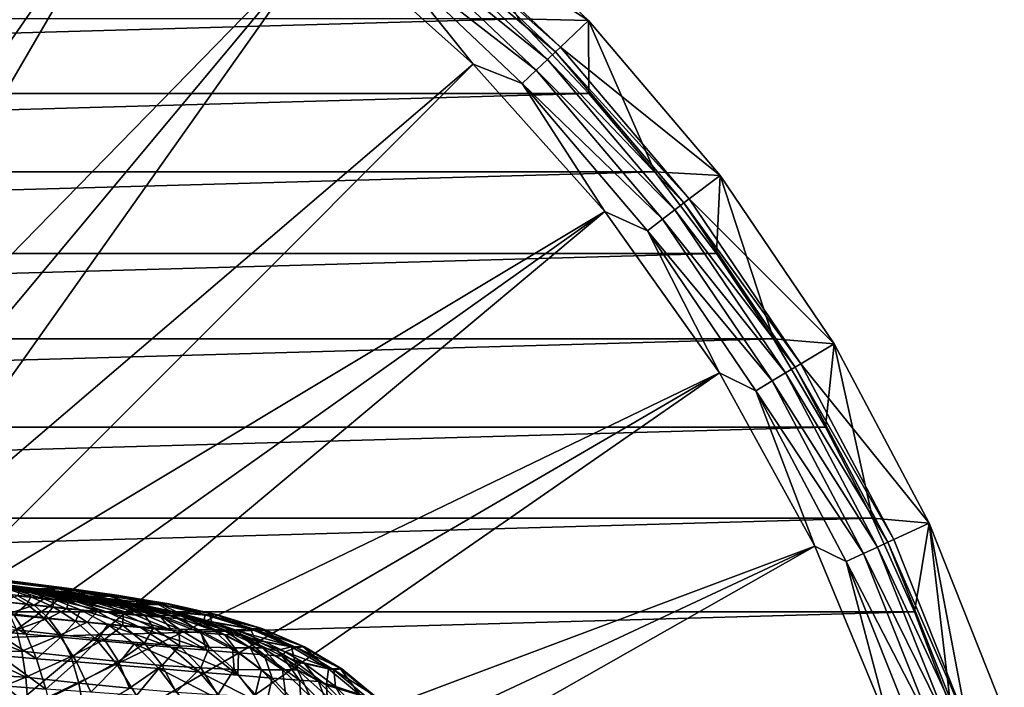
# Model space of a CAD drawing. Header units: metres. Extents: x -109 to 109, y -19 to 107.
# Tile 314 of 315: x 90 to 107, y 24 to 36. Entities that reach past the tile are written whole.
import ezdxf

# ---------------------------------------------------------------- set-up
doc = ezdxf.new("R2010")
doc.units = ezdxf.units.M
doc.layers.add('solid_21_412_310_XXX', color=7, linetype='CONTINUOUS')

msp = doc.modelspace()

# ---------------------------------------------------------------- linework, layer by layer
at = {"layer": 'solid_21_412_310_XXX'}
for points in [[(83.888542, 28.2083, 60.82386), (89.751732, 40.743313, 65.860069), (92.74939, 39.086567, 65.860069)], [(84.852623, 27.692987, 60.82386), (83.888542, 28.2083, 60.82386), (92.74939, 39.086567, 65.860069)], [(85.780937, 27.115725, 60.82386), (84.852623, 27.692987, 60.82386), (92.74939, 39.086567, 65.860069)], [(85.780937, 27.115725, 60.82386), (92.74939, 39.086567, 65.860069), (95.542702, 37.104607, 65.860069)], [(97.104813, 37.483677, 67.392159), (97.54023, 37.995937, 71.205002), (100.094788, 35.576122, 71.205002)], [(100.094788, 35.576122, 71.205002), (97.54023, 37.995937, 71.205002), (98.879234, 35.605461, 71.355003)], [(96.903427, 37.24659, 66.621765), (97.03051, 37.396198, 66.991409), (99.523438, 35.034771, 66.991409)], [(97.03051, 37.396198, 66.991409), (97.104813, 37.483677, 67.392159), (99.606758, 35.113705, 67.392159)], [(99.523438, 35.034771, 66.991409), (97.03051, 37.396198, 66.991409), (99.606758, 35.113705, 67.392159)], [(99.606758, 35.113705, 67.392159), (97.104813, 37.483677, 67.392159), (100.094788, 35.576122, 71.205002)], [(96.729332, 37.041626, 66.301064), (96.903427, 37.24659, 66.621765), (99.380928, 34.89978, 66.621765)], [(99.380928, 34.89978, 66.621765), (96.903427, 37.24659, 66.621765), (99.523438, 35.034771, 66.991409)], [(86.66951, 26.478983, 60.82386), (85.780937, 27.115725, 60.82386), (95.542702, 37.104607, 65.860069)], [(87.514534, 25.78549, 60.82386), (86.66951, 26.478983, 60.82386), (95.542702, 37.104607, 65.860069)], [(87.514534, 25.78549, 60.82386), (95.542702, 37.104607, 65.860069), (98.096542, 34.822357, 65.860069)], [(98.096542, 34.822357, 65.860069), (95.542702, 37.104607, 65.860069), (96.515839, 36.790279, 66.043358)], [(99.185684, 34.71484, 66.301064), (96.515839, 36.790279, 66.043358), (96.729332, 37.041626, 66.301064)], [(99.185684, 34.71484, 66.301064), (96.729332, 37.041626, 66.301064), (99.380928, 34.89978, 66.621765)], [(98.096542, 34.822357, 65.860069), (96.515839, 36.790279, 66.043358), (98.946266, 34.488052, 66.043358)], [(99.185684, 34.71484, 66.301064), (98.946266, 34.488052, 66.043358), (96.515839, 36.790279, 66.043358)], [(98.879234, 35.605461, 71.355003), (54.120739, 35.605438, 71.355003), (52.900799, 34.31506, 71.355003)], [(100.099182, 34.315086, 71.355003), (98.879234, 35.605461, 71.355003), (52.900799, 34.31506, 71.355003)], [(100.094788, 35.576122, 71.205002), (98.879234, 35.605461, 71.355003), (100.099182, 34.315086, 71.355003)], [(99.606758, 35.113705, 67.392159), (100.094788, 35.576122, 71.205002), (102.372833, 32.89423, 71.205002)], [(100.094788, 35.576122, 71.205002), (100.099182, 34.315086, 71.355003), (101.244278, 32.959023, 71.355003)], [(102.372833, 32.89423, 71.205002), (100.094788, 35.576122, 71.205002), (101.244278, 32.959023, 71.355003)], [(99.380928, 34.89978, 66.621765), (99.523438, 35.034771, 66.991409), (101.746429, 32.417656, 66.991409)], [(99.523438, 35.034771, 66.991409), (99.606758, 35.113705, 67.392159), (101.837807, 32.487118, 67.392159)], [(101.746429, 32.417656, 66.991409), (99.523438, 35.034771, 66.991409), (101.837807, 32.487118, 67.392159)], [(101.837807, 32.487118, 67.392159), (99.606758, 35.113705, 67.392159), (102.372833, 32.89423, 71.205002)], [(88.312393, 25.038214, 60.82386), (87.514534, 25.78549, 60.82386), (98.096542, 34.822357, 65.860069)], [(88.312393, 25.038214, 60.82386), (98.096542, 34.822357, 65.860069), (100.378792, 32.268517, 65.860069)], [(100.378792, 32.268517, 65.860069), (98.096542, 34.822357, 65.860069), (98.946266, 34.488052, 66.043358)], [(99.185684, 34.71484, 66.301064), (99.380928, 34.89978, 66.621765), (101.590164, 32.298862, 66.621765)], [(101.590164, 32.298862, 66.621765), (99.380928, 34.89978, 66.621765), (101.746429, 32.417656, 66.991409)], [(101.376076, 32.136116, 66.301064), (98.946266, 34.488052, 66.043358), (99.185684, 34.71484, 66.301064)], [(101.376076, 32.136116, 66.301064), (99.185684, 34.71484, 66.301064), (101.590164, 32.298862, 66.621765)], [(100.378792, 32.268517, 65.860069), (98.946266, 34.488052, 66.043358), (101.113541, 31.936543, 66.043358)], [(101.376076, 32.136116, 66.301064), (101.113541, 31.936543, 66.043358), (98.946266, 34.488052, 66.043358)], [(100.099182, 34.315086, 71.355003), (52.900799, 34.31506, 71.355003), (51.755684, 32.958977, 71.355003)], [(101.244278, 32.959023, 71.355003), (100.099182, 34.315086, 71.355003), (51.755684, 32.958977, 71.355003)], [(101.244278, 32.959023, 71.355003), (51.755684, 32.958977, 71.355003), (50.688076, 31.540377, 71.355003)], [(102.311905, 31.540405, 71.355003), (101.244278, 32.959023, 71.355003), (50.688076, 31.540377, 71.355003)], [(102.372833, 32.89423, 71.205002), (101.244278, 32.959023, 71.355003), (102.311905, 31.540405, 71.355003)], [(101.837807, 32.487118, 67.392159), (102.372833, 32.89423, 71.205002), (104.347832, 29.981356, 71.205002)], [(102.372833, 32.89423, 71.205002), (102.311905, 31.540405, 71.355003), (103.298332, 30.064104, 71.355003)], [(104.347832, 29.981356, 71.205002), (102.372833, 32.89423, 71.205002), (103.298332, 30.064104, 71.355003)], [(101.746429, 32.417656, 66.991409), (101.837807, 32.487118, 67.392159), (103.77179, 29.634705, 67.392159)], [(103.77179, 29.634705, 67.392159), (101.837807, 32.487118, 67.392159), (104.347832, 29.981356, 71.205002)], [(89.059669, 24.240351, 60.82386), (88.312393, 25.038214, 60.82386), (100.378792, 32.268517, 65.860069)], [(89.753166, 23.395323, 60.82386), (89.059669, 24.240351, 60.82386), (100.378792, 32.268517, 65.860069)], [(89.753166, 23.395323, 60.82386), (100.378792, 32.268517, 65.860069), (102.360748, 29.475203, 65.860069)], [(102.360748, 29.475203, 65.860069), (100.378792, 32.268517, 65.860069), (101.113541, 31.936543, 66.043358)], [(101.376076, 32.136116, 66.301064), (101.590164, 32.298862, 66.621765), (103.505241, 29.474333, 66.621765)], [(101.590164, 32.298862, 66.621765), (101.746429, 32.417656, 66.991409), (103.673439, 29.575533, 66.991409)], [(103.505241, 29.474333, 66.621765), (101.590164, 32.298862, 66.621765), (103.673439, 29.575533, 66.991409)], [(103.673439, 29.575533, 66.991409), (101.746429, 32.417656, 66.991409), (103.77179, 29.634705, 67.392159)], [(103.274811, 29.335688, 66.301064), (101.113541, 31.936543, 66.043358), (101.376076, 32.136116, 66.301064)], [(103.274811, 29.335688, 66.301064), (101.376076, 32.136116, 66.301064), (103.505241, 29.474333, 66.621765)], [(102.360748, 29.475203, 65.860069), (101.113541, 31.936543, 66.043358), (102.992241, 29.165668, 66.043358)], [(103.274811, 29.335688, 66.301064), (102.992241, 29.165668, 66.043358), (101.113541, 31.936543, 66.043358)], [(102.311905, 31.540405, 71.355003), (50.688076, 31.540377, 71.355003), (49.701633, 30.064056, 71.355003)], [(103.298332, 30.064104, 71.355003), (102.311905, 31.540405, 71.355003), (49.701633, 30.064056, 71.355003)], [(103.298332, 30.064104, 71.355003), (49.701633, 30.064056, 71.355003), (48.799896, 28.535387, 71.355003)], [(104.200081, 28.535425, 71.355003), (103.298332, 30.064104, 71.355003), (48.799896, 28.535387, 71.355003)], [(104.347832, 29.981356, 71.205002), (103.298332, 30.064104, 71.355003), (104.200081, 28.535425, 71.355003)], [(103.77179, 29.634705, 67.392159), (104.347832, 29.981356, 71.205002), (105.996315, 26.871964, 71.205002)], [(104.347832, 29.981356, 71.205002), (104.200081, 28.535425, 71.355003), (105.015129, 26.957752, 71.355003)], [(105.996315, 26.871964, 71.205002), (104.347832, 29.981356, 71.205002), (105.015129, 26.957752, 71.355003)], [(103.505241, 29.474333, 66.621765), (103.673439, 29.575533, 66.991409), (105.28186, 26.541725, 66.991409)], [(103.673439, 29.575533, 66.991409), (103.77179, 29.634705, 67.392159), (105.386032, 26.58992, 67.392159)], [(105.28186, 26.541725, 66.991409), (103.673439, 29.575533, 66.991409), (105.386032, 26.58992, 67.392159)], [(105.386032, 26.58992, 67.392159), (103.77179, 29.634705, 67.392159), (105.996315, 26.871964, 71.205002)], [(90.389908, 22.506752, 60.82386), (89.753166, 23.395323, 60.82386), (102.360748, 29.475203, 65.860069)], [(90.967171, 21.578444, 60.82386), (90.389908, 22.506752, 60.82386), (102.360748, 29.475203, 65.860069)], [(90.967171, 21.578444, 60.82386), (102.360748, 29.475203, 65.860069), (104.017494, 26.477545, 65.860069)], [(104.017494, 26.477545, 65.860069), (102.360748, 29.475203, 65.860069), (102.992241, 29.165668, 66.043358)], [(103.274811, 29.335688, 66.301064), (103.505241, 29.474333, 66.621765), (105.103714, 26.459303, 66.621765)], [(105.103714, 26.459303, 66.621765), (103.505241, 29.474333, 66.621765), (105.28186, 26.541725, 66.991409)], [(104.859642, 26.346384, 66.301064), (102.992241, 29.165668, 66.043358), (103.274811, 29.335688, 66.301064)], [(104.859642, 26.346384, 66.301064), (103.274811, 29.335688, 66.301064), (105.103714, 26.459303, 66.621765)], [(104.017494, 26.477545, 65.860069), (102.992241, 29.165668, 66.043358), (104.560341, 26.207912, 66.043358)], [(104.859642, 26.346384, 66.301064), (104.560341, 26.207912, 66.043358), (102.992241, 29.165668, 66.043358)], [(104.200081, 28.535425, 71.355003), (48.799896, 28.535387, 71.355003), (47.984852, 26.957716, 71.355003)], [(105.015129, 26.957752, 71.355003), (104.200081, 28.535425, 71.355003), (47.984852, 26.957716, 71.355003)], [(72.907921, 28.089037, 2.559429), (91.047195, 25.744614, -0.666413), (90.970337, 25.736794, -2.182682)], [(72.907921, 28.089037, 2.559429), (90.970337, 25.736794, -2.182682), (72.907921, 28.072861, -2.613731)], [(72.907921, 28.089037, 2.559429), (91.05294, 25.747988, 0.278881), (91.047195, 25.744614, -0.666413)], [(72.907921, 28.089037, 2.559429), (91.022453, 25.750109, 1.311135), (91.05294, 25.747988, 0.278881)], [(72.907921, 28.089037, 2.559429), (90.914978, 25.749847, 2.759641), (91.022453, 25.750109, 1.311135)], [(72.907921, 28.089037, 2.559429), (72.908997, 27.919987, 7.751267), (90.914978, 25.749847, 2.759641)], [(72.907921, 28.072861, -2.613731), (90.930695, 25.733959, -2.63903), (90.67263, 25.720087, -4.593362)], [(72.907921, 28.072861, -2.613731), (90.67263, 25.720087, -4.593362), (90.620903, 25.720196, -4.813648)], [(72.907921, 28.072861, -2.613731), (90.970337, 25.736794, -2.182682), (90.930695, 25.733959, -2.63903)], [(72.907921, 28.072861, -2.613731), (90.620903, 25.720196, -4.813648), (90.608665, 25.720705, -4.849231)], [(72.907921, 28.072861, -2.613731), (90.608665, 25.720705, -4.849231), (90.531403, 25.725409, -5.023084)], [(72.907921, 28.072861, -2.613731), (90.531403, 25.725409, -5.023084), (90.493011, 25.728315, -5.09023)], [(72.907921, 28.072861, -2.613731), (90.493011, 25.728315, -5.09023), (90.408081, 25.735512, -5.213365)], [(72.907921, 28.072861, -2.613731), (90.408081, 25.735512, -5.213365), (90.32415, 25.743322, -5.312047)], [(72.907921, 28.072861, -2.613731), (90.32415, 25.743322, -5.312047), (90.255569, 25.750065, -5.380981)], [(72.907921, 28.072861, -2.613731), (90.255569, 25.750065, -5.380981), (90.097137, 25.766556, -5.511316)], [(72.908997, 27.919987, 7.751267), (90.556404, 25.738869, 5.227713), (90.85759, 25.748709, 3.282143)], [(72.908997, 27.919987, 7.751267), (90.505806, 25.738403, 5.441453), (90.556404, 25.738869, 5.227713)], [(72.908997, 27.919987, 7.751267), (90.85759, 25.748709, 3.282143), (90.914978, 25.749847, 2.759641)], [(72.908997, 27.919987, 7.751267), (90.452827, 25.739796, 5.602554), (90.505806, 25.738403, 5.441453)], [(72.908997, 27.919987, 7.751267), (90.144249, 25.760956, 6.127772), (90.24057, 25.752918, 6.00702)], [(72.908997, 27.919987, 7.751267), (90.24057, 25.752918, 6.00702), (90.31221, 25.74761, 5.897512)], [(72.908997, 27.919987, 7.751267), (90.31221, 25.74761, 5.897512), (90.351128, 25.745039, 5.828628)], [(72.908997, 27.919987, 7.751267), (90.351128, 25.745039, 5.828628), (90.440353, 25.740288, 5.635056)], [(72.908997, 27.919987, 7.751267), (90.440353, 25.740288, 5.635056), (90.452827, 25.739796, 5.602554)], [(105.015129, 26.957752, 71.355003), (47.984852, 26.957716, 71.355003), (47.259949, 25.337719, 71.355003)], [(105.740036, 25.337763, 71.355003), (105.015129, 26.957752, 71.355003), (47.259949, 25.337719, 71.355003)], [(105.996315, 26.871964, 71.205002), (105.015129, 26.957752, 71.355003), (105.740036, 25.337763, 71.355003)], [(106.661613, 23.388451, 67.392159), (105.386032, 26.58992, 67.392159), (105.996315, 26.871964, 71.205002)], [(105.996315, 26.871964, 71.205002), (105.740036, 25.337763, 71.355003), (106.37326, 23.678898, 71.355003)], [(107.29879, 23.602922, 71.205002), (105.996315, 26.871964, 71.205002), (106.37326, 23.678898, 71.355003)], [(106.661613, 23.388451, 67.392159), (105.996315, 26.871964, 71.205002), (107.29879, 23.602922, 71.205002)], [(91.482475, 20.614365, 60.82386), (90.967171, 21.578444, 60.82386), (104.017494, 26.477545, 65.860069)], [(91.933632, 19.618643, 60.82386), (91.482475, 20.614365, 60.82386), (104.017494, 26.477545, 65.860069)], [(91.933632, 19.618643, 60.82386), (104.017494, 26.477545, 65.860069), (105.328194, 23.313238, 65.860069)], [(105.328194, 23.313238, 65.860069), (104.017494, 26.477545, 65.860069), (104.560341, 26.207912, 66.043358)], [(104.859642, 26.346384, 66.301064), (105.103714, 26.459303, 66.621765), (106.366829, 23.289122, 66.621765)], [(105.103714, 26.459303, 66.621765), (105.28186, 26.541725, 66.991409), (106.552849, 23.351799, 66.991409)], [(106.366829, 23.289122, 66.621765), (105.103714, 26.459303, 66.621765), (106.552849, 23.351799, 66.991409)], [(105.28186, 26.541725, 66.991409), (105.386032, 26.58992, 67.392159), (106.661613, 23.388451, 67.392159)], [(106.552849, 23.351799, 66.991409), (105.28186, 26.541725, 66.991409), (106.661613, 23.388451, 67.392159)], [(106.111977, 23.203255, 66.301064), (104.560341, 26.207912, 66.043358), (104.859642, 26.346384, 66.301064)], [(106.111977, 23.203255, 66.301064), (104.859642, 26.346384, 66.301064), (106.366829, 23.289122, 66.621765)], [(105.328194, 23.313238, 65.860069), (104.560341, 26.207912, 66.043358), (105.799461, 23.097956, 66.043358)], [(106.111977, 23.203255, 66.301064), (105.799461, 23.097956, 66.043358), (104.560341, 26.207912, 66.043358)], [(89.794983, 25.800381, -5.686351), (89.888008, 25.789711, -5.640247), (90.347954, 25.68927, -6.551755)], [(90.051315, 25.722507, -6.699551), (89.794983, 25.800381, -5.686351), (90.347954, 25.68927, -6.551755)], [(89.888008, 25.789711, -5.640247), (90.077759, 25.768642, -5.525017), (90.643486, 25.657711, -6.359535)], [(90.347954, 25.68927, -6.551755), (89.888008, 25.789711, -5.640247), (90.643486, 25.657711, -6.359535)], [(90.527992, 25.664328, 7.083311), (89.951988, 25.77924, 6.306187), (90.22641, 25.694628, 7.28783)], [(90.10804, 25.764198, 6.166953), (89.951988, 25.77924, 6.306187), (90.527992, 25.664328, 7.083311)], [(90.077759, 25.768642, -5.525017), (90.097137, 25.766556, -5.511316), (90.927162, 25.629419, -6.115453)], [(90.643486, 25.657711, -6.359535), (90.077759, 25.768642, -5.525017), (90.927162, 25.629419, -6.115453)], [(90.097137, 25.766556, -5.511316), (90.255569, 25.750065, -5.380981), (90.927162, 25.629419, -6.115453)], [(90.788712, 25.641176, 6.833488), (90.10804, 25.764198, 6.166953), (90.527992, 25.664328, 7.083311)], [(90.144249, 25.760956, 6.127772), (90.10804, 25.764198, 6.166953), (90.788712, 25.641176, 6.833488)], [(90.485489, 25.452341, 9.219992), (90.204262, 25.614048, 8.347713), (89.910721, 25.51877, 9.37843)], [(89.92659, 25.517319, -8.836944), (90.059288, 25.641058, -7.7818), (90.361099, 25.470919, -8.69872)], [(90.43232, 25.599573, -7.630762), (90.051315, 25.722507, -6.699551), (90.347954, 25.68927, -6.551755)], [(90.059288, 25.641058, -7.7818), (90.051315, 25.722507, -6.699551), (90.43232, 25.599573, -7.630762)], [(90.361099, 25.470919, -8.69872), (90.059288, 25.641058, -7.7818), (90.43232, 25.599573, -7.630762)], [(90.24057, 25.752918, 6.00702), (90.144249, 25.760956, 6.127772), (90.788712, 25.641176, 6.833488)], [(90.65744, 25.565155, 8.13907), (90.22641, 25.694628, 7.28783), (90.204262, 25.614048, 8.347713)], [(90.65744, 25.565155, 8.13907), (90.204262, 25.614048, 8.347713), (90.485489, 25.452341, 9.219992)], [(90.527992, 25.664328, 7.083311), (90.22641, 25.694628, 7.28783), (90.65744, 25.565155, 8.13907)], [(91.000381, 25.62533, 6.555047), (90.24057, 25.752918, 6.00702), (90.788712, 25.641176, 6.833488)], [(90.31221, 25.74761, 5.897512), (90.24057, 25.752918, 6.00702), (91.000381, 25.62533, 6.555047)], [(90.255569, 25.750065, -5.380981), (90.32415, 25.743322, -5.312047), (90.408081, 25.735512, -5.213365)], [(90.927162, 25.629419, -6.115453), (90.255569, 25.750065, -5.380981), (90.408081, 25.735512, -5.213365)], [(90.351128, 25.745039, 5.828628), (90.31221, 25.74761, 5.897512), (91.000381, 25.62533, 6.555047)], [(90.347954, 25.68927, -6.551755), (90.643486, 25.657711, -6.359535), (91.211235, 25.517529, -7.161287)], [(90.818382, 25.557991, -7.428176), (90.347954, 25.68927, -6.551755), (91.211235, 25.517529, -7.161287)], [(90.43232, 25.599573, -7.630762), (90.347954, 25.68927, -6.551755), (90.818382, 25.557991, -7.428176)], [(91.164108, 25.615803, 6.263618), (90.351128, 25.745039, 5.828628), (91.000381, 25.62533, 6.555047)], [(90.440353, 25.740288, 5.635056), (90.351128, 25.745039, 5.828628), (91.164108, 25.615803, 6.263618)], [(90.361099, 25.470919, -8.69872), (90.43232, 25.599573, -7.630762), (90.817604, 25.423155, -8.506088)], [(90.408081, 25.735512, -5.213365), (90.493011, 25.728315, -5.09023), (90.531403, 25.725409, -5.023084)], [(91.18264, 25.606426, -5.817947), (90.408081, 25.735512, -5.213365), (90.531403, 25.725409, -5.023084)], [(90.927162, 25.629419, -6.115453), (90.408081, 25.735512, -5.213365), (91.18264, 25.606426, -5.817947)], [(90.817604, 25.423155, -8.506088), (90.43232, 25.599573, -7.630762), (90.818382, 25.557991, -7.428176)], [(91.285965, 25.611242, 5.969709), (90.440353, 25.740288, 5.635056), (91.164108, 25.615803, 6.263618)], [(90.452827, 25.739796, 5.602554), (90.440353, 25.740288, 5.635056), (91.285965, 25.611242, 5.969709)], [(90.452827, 25.739796, 5.602554), (91.285965, 25.611242, 5.969709), (90.505806, 25.738403, 5.441453)], [(90.505806, 25.738403, 5.441453), (91.373711, 25.610367, 5.679106), (90.556404, 25.738869, 5.227713)], [(91.285965, 25.611242, 5.969709), (91.373711, 25.610367, 5.679106), (90.505806, 25.738403, 5.441453)], [(91.076958, 25.524496, 7.849958), (90.527992, 25.664328, 7.083311), (90.65744, 25.565155, 8.13907)], [(90.788712, 25.641176, 6.833488), (90.527992, 25.664328, 7.083311), (91.076958, 25.524496, 7.849958)], [(91.389656, 25.590866, -5.476812), (90.531403, 25.725409, -5.023084), (90.608665, 25.720705, -4.849231)], [(91.18264, 25.606426, -5.817947), (90.531403, 25.725409, -5.023084), (91.389656, 25.590866, -5.476812)], [(90.85759, 25.748709, 3.282143), (90.556404, 25.738869, 5.227713), (91.443146, 25.610897, 5.396155)], [(91.373711, 25.610367, 5.679106), (91.443146, 25.610897, 5.396155), (90.556404, 25.738869, 5.227713)], [(90.608665, 25.720705, -4.849231), (90.620903, 25.720196, -4.813648), (91.535149, 25.583611, -5.11301)], [(91.389656, 25.590866, -5.476812), (90.608665, 25.720705, -4.849231), (91.535149, 25.583611, -5.11301)], [(90.620903, 25.720196, -4.813648), (90.67263, 25.720087, -4.593362), (91.557335, 25.593359, -4.74237)], [(91.535149, 25.583611, -5.11301), (90.620903, 25.720196, -4.813648), (91.557335, 25.593359, -4.74237)], [(90.643486, 25.657711, -6.359535), (90.927162, 25.629419, -6.115453), (91.595566, 25.480501, -6.818425)], [(91.211235, 25.517529, -7.161287), (90.643486, 25.657711, -6.359535), (91.595566, 25.480501, -6.818425)], [(90.930695, 25.733959, -2.63903), (91.823891, 25.608946, -2.720303), (90.67263, 25.720087, -4.593362)], [(91.823891, 25.608946, -2.720303), (91.557335, 25.593359, -4.74237), (90.67263, 25.720087, -4.593362)], [(91.437347, 25.494402, 7.498128), (90.788712, 25.641176, 6.833488), (91.076958, 25.524496, 7.849958)], [(91.000381, 25.62533, 6.555047), (90.788712, 25.641176, 6.833488), (91.437347, 25.494402, 7.498128)], [(90.914978, 25.749847, 2.759641), (90.85759, 25.748709, 3.282143), (91.747986, 25.623663, 3.388761)], [(91.747986, 25.623663, 3.388761), (90.85759, 25.748709, 3.282143), (91.443146, 25.610897, 5.396155)], [(90.914978, 25.749847, 2.759641), (91.747986, 25.623663, 3.388761), (91.022453, 25.750109, 1.311135)], [(91.595566, 25.480501, -6.818425), (90.927162, 25.629419, -6.115453), (91.18264, 25.606426, -5.817947)], [(91.944519, 25.62044, -0.683276), (90.930695, 25.733959, -2.63903), (90.970337, 25.736794, -2.182682)], [(91.944519, 25.62044, -0.683276), (91.823891, 25.608946, -2.720303), (90.930695, 25.733959, -2.63903)], [(91.047195, 25.744614, -0.666413), (91.944519, 25.62044, -0.683276), (90.970337, 25.736794, -2.182682)], [(91.726364, 25.475, 7.109929), (91.000381, 25.62533, 6.555047), (91.437347, 25.494402, 7.498128)], [(91.164108, 25.615803, 6.263618), (91.000381, 25.62533, 6.555047), (91.726364, 25.475, 7.109929)], [(91.022453, 25.750109, 1.311135), (91.747986, 25.623663, 3.388761), (91.918762, 25.62598, 1.356554)], [(91.022453, 25.750109, 1.311135), (91.918762, 25.62598, 1.356554), (91.05294, 25.747988, 0.278881)], [(91.918762, 25.62598, 1.356554), (91.047195, 25.744614, -0.666413), (91.05294, 25.747988, 0.278881)], [(91.918762, 25.62598, 1.356554), (91.944519, 25.62044, -0.683276), (91.047195, 25.744614, -0.666413)], [(91.946022, 25.464405, 6.70969), (91.164108, 25.615803, 6.263618), (91.726364, 25.475, 7.109929)], [(91.285965, 25.611242, 5.969709), (91.164108, 25.615803, 6.263618), (91.946022, 25.464405, 6.70969)], [(91.945992, 25.450037, -6.396832), (91.18264, 25.606426, -5.817947), (91.389656, 25.590866, -5.476812)], [(91.595566, 25.480501, -6.818425), (91.18264, 25.606426, -5.817947), (91.945992, 25.450037, -6.396832)], [(92.105644, 25.460165, 6.313329), (91.373711, 25.610367, 5.679106), (91.285965, 25.611242, 5.969709)], [(92.105644, 25.460165, 6.313329), (91.285965, 25.611242, 5.969709), (91.946022, 25.464405, 6.70969)], [(91.373711, 25.610367, 5.679106), (92.217354, 25.460157, 5.92903), (91.443146, 25.610897, 5.396155)], [(92.105644, 25.460165, 6.313329), (92.217354, 25.460157, 5.92903), (91.373711, 25.610367, 5.679106)], [(91.747986, 25.623663, 3.388761), (91.443146, 25.610897, 5.396155), (92.208656, 25.479731, 5.543664)], [(92.217354, 25.460157, 5.92903), (92.208656, 25.479731, 5.543664), (91.443146, 25.610897, 5.396155)], [(91.823891, 25.608946, -2.720303), (92.69738, 25.461721, -2.802785), (91.557335, 25.593359, -4.74237)], [(91.918762, 25.62598, 1.356554), (91.747986, 25.623663, 3.388761), (92.618881, 25.476387, 3.494236)], [(92.618881, 25.476387, 3.494236), (91.747986, 25.623663, 3.388761), (92.208656, 25.479731, 5.543664)], [(91.944519, 25.62044, -0.683276), (92.822311, 25.473989, -0.702593), (91.823891, 25.608946, -2.720303)], [(92.822311, 25.473989, -0.702593), (92.69738, 25.461721, -2.802785), (91.823891, 25.608946, -2.720303)], [(91.918762, 25.62598, 1.356554), (92.618881, 25.476387, 3.494236), (92.795685, 25.479555, 1.399985)], [(91.918762, 25.62598, 1.356554), (92.795685, 25.479555, 1.399985), (91.944519, 25.62044, -0.683276)], [(92.795685, 25.479555, 1.399985), (92.822311, 25.473989, -0.702593), (91.944519, 25.62044, -0.683276)], [(90.485489, 25.452341, 9.219992), (89.910721, 25.51877, 9.37843), (90.05645, 25.308403, 10.225387)], [(90.142891, 25.278608, -9.710917), (89.92659, 25.517319, -8.836944), (90.361099, 25.470919, -8.69872)], [(90.736366, 25.230675, 10.037246), (90.485489, 25.452341, 9.219992), (90.05645, 25.308403, 10.225387)], [(90.142891, 25.278608, -9.710917), (90.361099, 25.470919, -8.69872), (90.65976, 25.228048, -9.542674)], [(90.65976, 25.228048, -9.542674), (90.361099, 25.470919, -8.69872), (90.817604, 25.423155, -8.506088)], [(91.053574, 25.392002, 8.957541), (90.65744, 25.565155, 8.13907), (90.485489, 25.452341, 9.219992)], [(91.053574, 25.392002, 8.957541), (90.485489, 25.452341, 9.219992), (90.736366, 25.230675, 10.037246)], [(91.076958, 25.524496, 7.849958), (90.65744, 25.565155, 8.13907), (91.053574, 25.392002, 8.957541)], [(90.65976, 25.228048, -9.542674), (90.817604, 25.423155, -8.506088), (91.202034, 25.175512, -9.306271)], [(90.817604, 25.423155, -8.506088), (90.818382, 25.557991, -7.428176), (91.291809, 25.3745, -8.24689)], [(91.202034, 25.175512, -9.306271), (90.817604, 25.423155, -8.506088), (91.291809, 25.3745, -8.24689)], [(90.818382, 25.557991, -7.428176), (91.211235, 25.517529, -7.161287), (91.775795, 25.326458, -7.905957)], [(91.291809, 25.3745, -8.24689), (90.818382, 25.557991, -7.428176), (91.775795, 25.326458, -7.905957)], [(91.579308, 25.342333, 8.594801), (91.076958, 25.524496, 7.849958), (91.053574, 25.392002, 8.957541)], [(91.437347, 25.494402, 7.498128), (91.076958, 25.524496, 7.849958), (91.579308, 25.342333, 8.594801)], [(91.211235, 25.517529, -7.161287), (91.595566, 25.480501, -6.818425), (92.250572, 25.28195, -7.469061)], [(91.775795, 25.326458, -7.905957), (91.211235, 25.517529, -7.161287), (92.250572, 25.28195, -7.469061)], [(92.230064, 25.429443, -5.913284), (91.389656, 25.590866, -5.476812), (91.535149, 25.583611, -5.11301)], [(91.945992, 25.450037, -6.396832), (91.389656, 25.590866, -5.476812), (92.230064, 25.429443, -5.913284)], [(92.03199, 25.306402, 8.153922), (91.437347, 25.494402, 7.498128), (91.579308, 25.342333, 8.594801)], [(91.726364, 25.475, 7.109929), (91.437347, 25.494402, 7.498128), (92.03199, 25.306402, 8.153922)], [(91.535149, 25.583611, -5.11301), (91.557335, 25.593359, -4.74237), (92.328392, 25.462633, -4.872516)], [(92.427589, 25.420057, -5.403273), (91.535149, 25.583611, -5.11301), (92.328392, 25.462633, -4.872516)], [(92.230064, 25.429443, -5.913284), (91.535149, 25.583611, -5.11301), (92.427589, 25.420057, -5.403273)], [(92.69738, 25.461721, -2.802785), (92.328392, 25.462633, -4.872516), (91.557335, 25.593359, -4.74237)], [(92.250572, 25.28195, -7.469061), (91.595566, 25.480501, -6.818425), (91.945992, 25.450037, -6.396832)], [(92.397369, 25.284313, 7.666778), (91.726364, 25.475, 7.109929), (92.03199, 25.306402, 8.153922)], [(91.946022, 25.464405, 6.70969), (91.726364, 25.475, 7.109929), (92.397369, 25.284313, 7.666778)], [(92.684074, 25.244911, -6.932897), (91.945992, 25.450037, -6.396832), (92.230064, 25.429443, -5.913284)], [(92.250572, 25.28195, -7.469061), (91.945992, 25.450037, -6.396832), (92.684074, 25.244911, -6.932897)], [(92.676788, 25.273201, 7.16362), (91.946022, 25.464405, 6.70969), (92.397369, 25.284313, 7.666778)], [(92.105644, 25.460165, 6.313329), (91.946022, 25.464405, 6.70969), (92.676788, 25.273201, 7.16362)], [(92.879868, 25.269339, 6.66523), (92.217354, 25.460157, 5.92903), (92.105644, 25.460165, 6.313329)], [(92.879868, 25.269339, 6.66523), (92.105644, 25.460165, 6.313329), (92.676788, 25.273201, 7.16362)], [(92.618881, 25.476387, 3.494236), (92.208656, 25.479731, 5.543664), (92.864899, 25.337839, 5.672823)], [(92.217354, 25.460157, 5.92903), (92.864899, 25.337839, 5.672823), (92.208656, 25.479731, 5.543664)], [(92.217354, 25.460157, 5.92903), (93.020493, 25.269783, 6.183024), (92.864899, 25.337839, 5.672823)], [(92.879868, 25.269339, 6.66523), (93.020493, 25.269783, 6.183024), (92.217354, 25.460157, 5.92903)], [(93.034859, 25.2195, -6.319747), (92.230064, 25.429443, -5.913284), (92.427589, 25.420057, -5.403273)], [(92.684074, 25.244911, -6.932897), (92.230064, 25.429443, -5.913284), (93.034859, 25.2195, -6.319747)], [(92.69738, 25.461721, -2.802785), (92.99482, 25.319603, -4.985377), (92.328392, 25.462633, -4.872516)], [(92.427589, 25.420057, -5.403273), (92.328392, 25.462633, -4.872516), (92.99482, 25.319603, -4.985377)], [(92.795685, 25.479555, 1.399985), (92.618881, 25.476387, 3.494236), (93.452332, 25.288004, 3.597797)], [(93.452332, 25.288004, 3.597797), (92.618881, 25.476387, 3.494236), (92.864899, 25.337839, 5.672823)], [(92.822311, 25.473989, -0.702593), (93.662781, 25.286301, -0.720487), (92.69738, 25.461721, -2.802785)], [(92.69738, 25.461721, -2.802785), (93.533607, 25.273403, -2.881854), (92.99482, 25.319603, -4.985377)], [(93.662781, 25.286301, -0.720487), (93.533607, 25.273403, -2.881854), (92.69738, 25.461721, -2.802785)], [(92.795685, 25.479555, 1.399985), (93.452332, 25.288004, 3.597797), (93.635246, 25.291882, 1.443053)], [(92.795685, 25.479555, 1.399985), (93.635246, 25.291882, 1.443053), (92.822311, 25.473989, -0.702593)], [(93.635246, 25.291882, 1.443053), (93.662781, 25.286301, -0.720487), (92.822311, 25.473989, -0.702593)], [(105.740036, 25.337763, 71.355003), (47.259949, 25.337719, 71.355003), (46.626732, 23.678873, 71.355003)], [(106.37326, 23.678898, 71.355003), (105.740036, 25.337763, 71.355003), (46.626732, 23.678873, 71.355003)], [(90.345833, 24.951792, -10.497928), (89.784607, 25.004894, -10.628487), (89.660515, 25.32847, -9.822659)], [(90.345833, 24.951792, -10.497928), (89.660515, 25.32847, -9.822659), (90.142891, 25.278608, -9.710917)], [(90.736366, 25.230675, 10.037246), (90.05645, 25.308403, 10.225387), (90.1791, 25.024836, 11.000865)], [(90.345833, 24.951792, -10.497928), (90.142891, 25.278608, -9.710917), (90.65976, 25.228048, -9.542674)], [(91.404388, 25.160515, 9.72902), (91.053574, 25.392002, 8.957541), (90.736366, 25.230675, 10.037246)], [(91.579308, 25.342333, 8.594801), (91.053574, 25.392002, 8.957541), (91.404388, 25.160515, 9.72902)], [(91.202034, 25.175512, -9.306271), (91.291809, 25.3745, -8.24689), (91.761688, 25.121357, -8.989247)], [(91.291809, 25.3745, -8.24689), (91.775795, 25.326458, -7.905957), (92.32856, 25.06735, -8.576039)], [(91.761688, 25.121357, -8.989247), (91.291809, 25.3745, -8.24689), (92.32856, 25.06735, -8.576039)], [(92.021973, 25.103298, 9.305971), (91.579308, 25.342333, 8.594801), (91.404388, 25.160515, 9.72902)], [(92.03199, 25.306402, 8.153922), (91.579308, 25.342333, 8.594801), (92.021973, 25.103298, 9.305971)], [(91.775795, 25.326458, -7.905957), (92.250572, 25.28195, -7.469061), (92.881081, 25.016861, -8.051761)], [(92.32856, 25.06735, -8.576039), (91.775795, 25.326458, -7.905957), (92.881081, 25.016861, -8.051761)], [(92.557632, 25.062721, 8.791798), (92.03199, 25.306402, 8.153922), (92.021973, 25.103298, 9.305971)], [(92.397369, 25.284313, 7.666778), (92.03199, 25.306402, 8.153922), (92.557632, 25.062721, 8.791798)], [(92.881081, 25.016861, -8.051761), (92.250572, 25.28195, -7.469061), (92.684074, 25.244911, -6.932897)], [(92.997406, 25.038887, 8.219194), (92.397369, 25.284313, 7.666778), (92.557632, 25.062721, 8.791798)], [(92.676788, 25.273201, 7.16362), (92.397369, 25.284313, 7.666778), (92.997406, 25.038887, 8.219194)], [(93.277702, 25.207558, -5.676568), (92.427589, 25.420057, -5.403273), (92.99482, 25.319603, -4.985377)], [(93.034859, 25.2195, -6.319747), (92.427589, 25.420057, -5.403273), (93.277702, 25.207558, -5.676568)], [(93.340263, 25.027847, 7.621096), (92.676788, 25.273201, 7.16362), (92.997406, 25.038887, 8.219194)], [(92.879868, 25.269339, 6.66523), (92.676788, 25.273201, 7.16362), (93.340263, 25.027847, 7.621096)], [(93.452332, 25.288004, 3.597797), (92.864899, 25.337839, 5.672823), (93.425659, 25.184534, 5.785731)], [(93.020493, 25.269783, 6.183024), (93.425659, 25.184534, 5.785731), (92.864899, 25.337839, 5.672823)], [(93.592758, 25.024412, 7.02243), (93.020493, 25.269783, 6.183024), (92.879868, 25.269339, 6.66523)], [(93.592758, 25.024412, 7.02243), (92.879868, 25.269339, 6.66523), (93.340263, 25.027847, 7.621096)], [(93.533607, 25.273403, -2.881854), (93.56636, 25.164282, -5.082499), (92.99482, 25.319603, -4.985377)], [(93.277702, 25.207558, -5.676568), (92.99482, 25.319603, -4.985377), (93.56636, 25.164282, -5.082499)], [(93.020493, 25.269783, 6.183024), (93.767601, 25.024822, 6.43869), (93.425659, 25.184534, 5.785731)], [(93.592758, 25.024412, 7.02243), (93.767601, 25.024822, 6.43869), (93.020493, 25.269783, 6.183024)], [(94.233238, 25.044395, 3.697908), (93.452332, 25.288004, 3.597797), (93.425659, 25.184534, 5.785731)], [(93.635246, 25.291882, 1.443053), (93.452332, 25.288004, 3.597797), (94.233238, 25.044395, 3.697908)], [(93.662781, 25.286301, -0.720487), (94.450745, 25.043213, -0.73652), (93.533607, 25.273403, -2.881854)], [(93.533607, 25.273403, -2.881854), (94.317474, 25.029865, -2.956046), (93.56636, 25.164282, -5.082499)], [(94.450745, 25.043213, -0.73652), (94.317474, 25.029865, -2.956046), (93.533607, 25.273403, -2.881854)], [(93.635246, 25.291882, 1.443053), (94.233238, 25.044395, 3.697908), (94.422264, 25.048794, 1.485195)], [(93.635246, 25.291882, 1.443053), (94.422264, 25.048794, 1.485195), (93.662781, 25.286301, -0.720487)], [(94.422264, 25.048794, 1.485195), (94.450745, 25.043213, -0.73652), (93.662781, 25.286301, -0.720487)], [(90.951523, 24.937382, 10.786519), (90.736366, 25.230675, 10.037246), (90.1791, 25.024836, 11.000865)], [(90.345833, 24.951792, -10.497928), (90.65976, 25.228048, -9.542674), (90.949028, 24.898584, -10.298495)], [(90.949028, 24.898584, -10.298495), (90.65976, 25.228048, -9.542674), (91.202034, 25.175512, -9.306271)], [(91.404388, 25.160515, 9.72902), (90.736366, 25.230675, 10.037246), (90.951523, 24.937382, 10.786519)], [(90.949028, 24.898584, -10.298495), (91.202034, 25.175512, -9.306271), (91.577644, 24.842987, -10.01709)], [(91.70359, 24.859095, 10.441166), (91.404388, 25.160515, 9.72902), (90.951523, 24.937382, 10.786519)], [(91.577644, 24.842987, -10.01709), (91.202034, 25.175512, -9.306271), (91.761688, 25.121357, -8.989247)], [(92.021973, 25.103298, 9.305971), (91.404388, 25.160515, 9.72902), (91.70359, 24.859095, 10.441166)], [(91.577644, 24.842987, -10.01709), (91.761688, 25.121357, -8.989247), (92.218399, 24.785137, -9.642249)], [(92.397858, 24.795906, 9.971708), (92.021973, 25.103298, 9.305971), (91.70359, 24.859095, 10.441166)], [(91.761688, 25.121357, -8.989247), (92.32856, 25.06735, -8.576039), (92.858459, 24.727013, -9.15995)], [(92.218399, 24.785137, -9.642249), (91.761688, 25.121357, -8.989247), (92.858459, 24.727013, -9.15995)], [(92.557632, 25.062721, 8.791798), (92.021973, 25.103298, 9.305971), (92.397858, 24.795906, 9.971708)], [(93.383171, 24.974319, -7.41332), (92.684074, 25.244911, -6.932897), (93.034859, 25.2195, -6.319747)], [(92.881081, 25.016861, -8.051761), (92.684074, 25.244911, -6.932897), (93.383171, 24.974319, -7.41332)], [(93.788124, 24.944378, -6.686777), (93.034859, 25.2195, -6.319747), (93.277702, 25.207558, -5.676568)], [(93.383171, 24.974319, -7.41332), (93.034859, 25.2195, -6.319747), (93.788124, 24.944378, -6.686777)], [(93.277702, 25.207558, -5.676568), (93.56636, 25.164282, -5.082499), (94.05368, 24.999147, -5.165581)], [(94.068108, 24.92943, -5.926918), (93.277702, 25.207558, -5.676568), (94.05368, 24.999147, -5.165581)], [(93.788124, 24.944378, -6.686777), (93.277702, 25.207558, -5.676568), (94.068108, 24.92943, -5.926918)], [(94.233238, 25.044395, 3.697908), (93.425659, 25.184534, 5.785731), (93.905891, 25.021132, 5.884656)], [(93.767601, 25.024822, 6.43869), (93.905891, 25.021132, 5.884656), (93.425659, 25.184534, 5.785731)], [(94.317474, 25.029865, -2.956046), (94.05368, 24.999147, -5.165581), (93.56636, 25.164282, -5.082499)], [(90.27552, 24.659573, 11.694366), (89.430046, 24.981449, 11.402435), (89.42907, 24.640469, 11.99911)], [(90.27552, 24.659573, 11.694366), (90.1791, 25.024836, 11.000865), (89.430046, 24.981449, 11.402435)], [(90.530334, 24.527094, -11.186169), (89.886971, 24.582394, -11.335712), (89.784607, 25.004894, -10.628487)], [(90.530334, 24.527094, -11.186169), (89.784607, 25.004894, -10.628487), (90.345833, 24.951792, -10.497928)], [(90.951523, 24.937382, 10.786519), (90.1791, 25.024836, 11.000865), (90.27552, 24.659573, 11.694366)], [(91.127625, 24.563927, 11.457753), (90.951523, 24.937382, 10.786519), (90.27552, 24.659573, 11.694366)], [(90.530334, 24.527094, -11.186169), (90.345833, 24.951792, -10.497928), (90.949028, 24.898584, -10.298495)], [(91.70359, 24.859095, 10.441166), (90.951523, 24.937382, 10.786519), (91.127625, 24.563927, 11.457753)], [(92.32856, 25.06735, -8.576039), (92.881081, 25.016861, -8.051761), (93.474808, 24.672276, -8.55652)], [(92.858459, 24.727013, -9.15995), (92.32856, 25.06735, -8.576039), (93.474808, 24.672276, -8.55652)], [(93.006325, 24.752026, 9.400705), (92.557632, 25.062721, 8.791798), (92.397858, 24.795906, 9.971708)], [(92.997406, 25.038887, 8.219194), (92.557632, 25.062721, 8.791798), (93.006325, 24.752026, 9.400705)], [(93.474808, 24.672276, -8.55652), (92.881081, 25.016861, -8.051761), (93.383171, 24.974319, -7.41332)], [(93.517418, 24.727543, 8.757207), (92.997406, 25.038887, 8.219194), (93.006325, 24.752026, 9.400705)], [(93.340263, 25.027847, 7.621096), (92.997406, 25.038887, 8.219194), (93.517418, 24.727543, 8.757207)], [(93.926147, 24.717295, 8.073678), (93.340263, 25.027847, 7.621096), (93.517418, 24.727543, 8.757207)], [(93.592758, 25.024412, 7.02243), (93.340263, 25.027847, 7.621096), (93.926147, 24.717295, 8.073678)], [(94.030014, 24.625519, -7.829835), (93.383171, 24.974319, -7.41332), (93.788124, 24.944378, -6.686777)], [(93.474808, 24.672276, -8.55652), (93.383171, 24.974319, -7.41332), (94.030014, 24.625519, -7.829835)], [(94.232933, 24.714445, 7.378332), (93.767601, 25.024822, 6.43869), (93.592758, 25.024412, 7.02243)], [(94.232933, 24.714445, 7.378332), (93.592758, 25.024412, 7.02243), (93.926147, 24.717295, 8.073678)], [(93.767601, 25.024822, 6.43869), (94.446518, 24.714449, 6.691412), (93.905891, 25.021132, 5.884656)], [(94.232933, 24.714445, 7.378332), (94.446518, 24.714449, 6.691412), (93.767601, 25.024822, 6.43869)], [(94.47583, 24.591543, -7.007984), (93.788124, 24.944378, -6.686777), (94.068108, 24.92943, -5.926918)], [(94.030014, 24.625519, -7.829835), (93.788124, 24.944378, -6.686777), (94.47583, 24.591543, -7.007984)], [(94.233238, 25.044395, 3.697908), (93.905891, 25.021132, 5.884656), (94.321075, 24.848772, 5.972074)], [(94.446518, 24.714449, 6.691412), (94.321075, 24.848772, 5.972074), (93.905891, 25.021132, 5.884656)], [(94.317474, 25.029865, -2.956046), (95.035797, 24.719868, -3.024054), (94.05368, 24.999147, -5.165581)], [(95.035797, 24.719868, -3.024054), (94.471237, 24.826357, -5.236984), (94.05368, 24.999147, -5.165581)], [(94.068108, 24.92943, -5.926918), (94.05368, 24.999147, -5.165581), (94.471237, 24.826357, -5.236984)], [(94.068108, 24.92943, -5.926918), (94.471237, 24.826357, -5.236984), (94.834946, 24.64616, -5.299336)], [(94.784264, 24.573318, -6.149832), (94.068108, 24.92943, -5.926918), (94.834946, 24.64616, -5.299336)], [(94.47583, 24.591543, -7.007984), (94.068108, 24.92943, -5.926918), (94.784264, 24.573318, -6.149832)], [(94.422264, 25.048794, 1.485195), (94.233238, 25.044395, 3.697908), (94.948471, 24.734331, 3.792899)], [(94.948471, 24.734331, 3.792899), (94.233238, 25.044395, 3.697908), (94.321075, 24.848772, 5.972074)], [(94.450745, 25.043213, -0.73652), (95.172958, 24.733459, -0.750367), (94.317474, 25.029865, -2.956046)], [(95.172958, 24.733459, -0.750367), (95.035797, 24.719868, -3.024054), (94.317474, 25.029865, -2.956046)], [(94.422264, 25.048794, 1.485195), (94.948471, 24.734331, 3.792899), (95.143509, 24.739035, 1.525743)], [(94.422264, 25.048794, 1.485195), (95.143509, 24.739035, 1.525743), (94.450745, 25.043213, -0.73652)], [(95.143509, 24.739035, 1.525743), (95.172958, 24.733459, -0.750367), (94.450745, 25.043213, -0.73652)], [(90.530334, 24.527094, -11.186169), (90.949028, 24.898584, -10.298495), (91.221153, 24.472805, -10.955391)], [(91.221153, 24.472805, -10.955391), (90.949028, 24.898584, -10.298495), (91.577644, 24.842987, -10.01709)], [(91.948502, 24.479204, 11.083731), (91.70359, 24.859095, 10.441166), (91.127625, 24.563927, 11.457753)], [(91.221153, 24.472805, -10.955391), (91.577644, 24.842987, -10.01709), (91.934135, 24.41597, -10.629244)], [(91.934135, 24.41597, -10.629244), (91.577644, 24.842987, -10.01709), (92.218399, 24.785137, -9.642249)], [(92.397858, 24.795906, 9.971708), (91.70359, 24.859095, 10.441166), (91.948502, 24.479204, 11.083731)], [(91.934135, 24.41597, -10.629244), (92.218399, 24.785137, -9.642249), (92.649849, 24.356396, -10.198318)], [(92.705101, 24.411713, 10.580888), (92.397858, 24.795906, 9.971708), (91.948502, 24.479204, 11.083731)], [(92.218399, 24.785137, -9.642249), (92.858459, 24.727013, -9.15995), (93.35257, 24.296198, -9.651736)], [(92.649849, 24.356396, -10.198318), (92.218399, 24.785137, -9.642249), (93.35257, 24.296198, -9.651736)], [(93.006325, 24.752026, 9.400705), (92.397858, 24.795906, 9.971708), (92.705101, 24.411713, 10.580888)], [(93.376259, 24.36606, 9.968489), (93.006325, 24.752026, 9.400705), (92.705101, 24.411713, 10.580888)], [(93.517418, 24.727543, 8.757207), (93.006325, 24.752026, 9.400705), (93.376259, 24.36606, 9.968489)], [(94.948471, 24.734331, 3.792899), (94.321075, 24.848772, 5.972074), (94.684151, 24.66818, 6.050069)], [(94.446518, 24.714449, 6.691412), (94.684151, 24.66818, 6.050069), (94.321075, 24.848772, 5.972074)], [(95.035797, 24.719868, -3.024054), (94.834946, 24.64616, -5.299336), (94.471237, 24.826357, -5.236984)], [(90.34343, 24.206871, 12.298155), (89.42907, 24.640469, 11.99911), (89.414497, 24.256918, 12.493015)], [(90.34343, 24.206871, 12.298155), (90.27552, 24.659573, 11.694366), (89.42907, 24.640469, 11.99911)], [(90.691605, 23.999498, -11.768568), (89.965401, 24.056011, -11.936598), (89.886971, 24.582394, -11.335712)], [(90.691605, 23.999498, -11.768568), (89.886971, 24.582394, -11.335712), (90.530334, 24.527094, -11.186169)], [(91.127625, 24.563927, 11.457753), (90.27552, 24.659573, 11.694366), (90.34343, 24.206871, 12.298155)], [(92.858459, 24.727013, -9.15995), (93.474808, 24.672276, -8.55652), (94.018806, 24.239147, -8.978624)], [(93.35257, 24.296198, -9.651736), (92.858459, 24.727013, -9.15995), (94.018806, 24.239147, -8.978624)], [(93.954384, 24.342226, 9.268397), (93.517418, 24.727543, 8.757207), (93.376259, 24.36606, 9.968489)], [(94.018806, 24.239147, -8.978624), (93.474808, 24.672276, -8.55652), (94.030014, 24.625519, -7.829835)], [(93.926147, 24.717295, 8.073678), (93.517418, 24.727543, 8.757207), (93.954384, 24.342226, 9.268397)], [(94.429352, 24.333681, 8.509946), (93.926147, 24.717295, 8.073678), (93.954384, 24.342226, 9.268397)], [(94.232933, 24.714445, 7.378332), (93.926147, 24.717295, 8.073678), (94.429352, 24.333681, 8.509946)], [(94.018806, 24.239147, -8.978624), (94.030014, 24.625519, -7.829835), (94.612122, 24.189711, -8.178491)], [(94.612122, 24.189711, -8.178491), (94.030014, 24.625519, -7.829835), (94.47583, 24.591543, -7.007984)], [(94.793137, 24.331795, 7.7237), (94.446518, 24.714449, 6.691412), (94.232933, 24.714445, 7.378332)], [(94.793137, 24.331795, 7.7237), (94.232933, 24.714445, 7.378332), (94.429352, 24.333681, 8.509946)], [(94.446518, 24.714449, 6.691412), (95.048332, 24.331263, 6.934978), (94.684151, 24.66818, 6.050069)], [(94.793137, 24.331795, 7.7237), (95.048332, 24.331263, 6.934978), (94.446518, 24.714449, 6.691412)], [(95.086044, 24.152519, -7.279878), (94.47583, 24.591543, -7.007984), (94.784264, 24.573318, -6.149832)], [(94.612122, 24.189711, -8.178491), (94.47583, 24.591543, -7.007984), (95.086044, 24.152519, -7.279878)], [(94.948471, 24.734331, 3.792899), (94.684151, 24.66818, 6.050069), (95.005554, 24.478903, 6.12044)], [(95.048332, 24.331263, 6.934978), (95.005554, 24.478903, 6.12044), (94.684151, 24.66818, 6.050069)], [(94.784264, 24.573318, -6.149832), (94.834946, 24.64616, -5.299336), (95.158035, 24.456852, -5.354842)], [(95.414558, 24.131081, -6.342273), (94.784264, 24.573318, -6.149832), (95.158035, 24.456852, -5.354842)], [(95.086044, 24.152519, -7.279878), (94.784264, 24.573318, -6.149832), (95.414558, 24.131081, -6.342273)], [(95.035797, 24.719868, -3.024054), (95.678383, 24.33625, -3.084813), (94.834946, 24.64616, -5.299336)], [(95.678383, 24.33625, -3.084813), (95.158035, 24.456852, -5.354842), (94.834946, 24.64616, -5.299336)], [(95.143509, 24.739035, 1.525743), (94.948471, 24.734331, 3.792899), (95.587921, 24.350653, 3.880992)], [(95.587921, 24.350653, 3.880992), (94.948471, 24.734331, 3.792899), (95.005554, 24.478903, 6.12044)], [(95.172958, 24.733459, -0.750367), (95.819145, 24.349882, -0.761869), (95.035797, 24.719868, -3.024054)], [(95.819145, 24.349882, -0.761869), (95.678383, 24.33625, -3.084813), (95.035797, 24.719868, -3.024054)], [(95.143509, 24.739035, 1.525743), (95.587921, 24.350653, 3.880992), (95.788734, 24.35544, 1.563914)], [(95.143509, 24.739035, 1.525743), (95.788734, 24.35544, 1.563914), (95.172958, 24.733459, -0.750367)], [(95.788734, 24.35544, 1.563914), (95.819145, 24.349882, -0.761869), (95.172958, 24.733459, -0.750367)], [(91.262886, 24.104452, 12.043517), (91.127625, 24.563927, 11.457753), (90.34343, 24.206871, 12.298155)], [(90.691605, 23.999498, -11.768568), (90.530334, 24.527094, -11.186169), (91.221153, 24.472805, -10.955391)], [(90.691605, 23.999498, -11.768568), (91.221153, 24.472805, -10.955391), (91.468048, 23.945654, -11.50752)], [(91.948502, 24.479204, 11.083731), (91.127625, 24.563927, 11.457753), (91.262886, 24.104452, 12.043517)], [(91.468048, 23.945654, -11.50752), (91.221153, 24.472805, -10.955391), (91.934135, 24.41597, -10.629244)], [(92.138939, 24.014927, 11.648614), (91.948502, 24.479204, 11.083731), (91.262886, 24.104452, 12.043517)], [(91.468048, 23.945654, -11.50752), (91.934135, 24.41597, -10.629244), (92.260567, 23.889435, -11.13865)], [(92.260567, 23.889435, -11.13865), (91.934135, 24.41597, -10.629244), (92.649849, 24.356396, -10.198318)], [(92.705101, 24.411713, 10.580888), (91.948502, 24.479204, 11.083731), (92.138939, 24.014927, 11.648614)], [(92.945221, 23.944878, 11.123683), (92.705101, 24.411713, 10.580888), (92.138939, 24.014927, 11.648614)], [(93.376259, 24.36606, 9.968489), (92.705101, 24.411713, 10.580888), (92.945221, 23.944878, 11.123683)], [(95.587921, 24.350653, 3.880992), (95.005554, 24.478903, 6.12044), (95.552773, 24.07049, 6.243467)], [(95.048332, 24.331263, 6.934978), (95.552773, 24.07049, 6.243467), (95.005554, 24.478903, 6.12044)], [(95.678383, 24.33625, -3.084813), (95.709648, 24.047783, -5.449834), (95.158035, 24.456852, -5.354842)], [(95.414558, 24.131081, -6.342273), (95.158035, 24.456852, -5.354842), (95.709648, 24.047783, -5.449834)], [(90.34343, 24.206871, 12.298155), (89.414497, 24.256918, 12.493015), (89.387383, 23.822187, 12.910739)], [(92.260567, 23.889435, -11.13865), (92.649849, 24.356396, -10.198318), (93.043404, 23.830191, -10.655306)], [(92.649849, 24.356396, -10.198318), (93.35257, 24.296198, -9.651736), (93.797981, 23.770077, -10.050845)], [(93.043404, 23.830191, -10.655306), (92.649849, 24.356396, -10.198318), (93.797981, 23.770077, -10.050845)], [(93.669579, 23.899178, 10.483297), (93.376259, 24.36606, 9.968489), (92.945221, 23.944878, 11.123683)], [(93.35257, 24.296198, -9.651736), (94.018806, 24.239147, -8.978624), (94.501137, 23.712799, -9.31833)], [(93.797981, 23.770077, -10.050845), (93.35257, 24.296198, -9.651736), (94.501137, 23.712799, -9.31833)], [(93.954384, 24.342226, 9.268397), (93.376259, 24.36606, 9.968489), (93.669579, 23.899178, 10.483297)], [(94.309296, 23.87751, 9.739838), (93.954384, 24.342226, 9.268397), (93.669579, 23.899178, 10.483297)], [(94.429352, 24.333681, 8.509946), (93.954384, 24.342226, 9.268397), (94.309296, 23.87751, 9.739838)], [(94.501137, 23.712799, -9.31833), (94.018806, 24.239147, -8.978624), (94.612122, 24.189711, -8.178491)], [(94.84848, 23.871786, 8.917558), (94.429352, 24.333681, 8.509946), (94.309296, 23.87751, 9.739838)], [(94.793137, 24.331795, 7.7237), (94.429352, 24.333681, 8.509946), (94.84848, 23.871786, 8.917558)], [(95.269333, 23.871496, 8.048409), (95.048332, 24.331263, 6.934978), (94.793137, 24.331795, 7.7237)], [(95.269333, 23.871496, 8.048409), (94.793137, 24.331795, 7.7237), (94.84848, 23.871786, 8.917558)], [(95.048332, 24.331263, 6.934978), (95.566917, 23.870605, 7.162692), (95.552773, 24.07049, 6.243467)], [(95.269333, 23.871496, 8.048409), (95.566917, 23.870605, 7.162692), (95.048332, 24.331263, 6.934978)], [(96.143959, 23.889011, 3.960496), (95.587921, 24.350653, 3.880992), (95.552773, 24.07049, 6.243467)], [(95.788734, 24.35544, 1.563914), (95.587921, 24.350653, 3.880992), (96.143959, 23.889011, 3.960496)], [(95.819145, 24.349882, -0.761869), (96.381493, 23.888142, -0.770963), (95.678383, 24.33625, -3.084813)], [(95.678383, 24.33625, -3.084813), (96.237503, 23.874659, -3.137479), (95.709648, 24.047783, -5.449834)], [(96.381493, 23.888142, -0.770963), (96.237503, 23.874659, -3.137479), (95.678383, 24.33625, -3.084813)], [(95.788734, 24.35544, 1.563914), (96.143959, 23.889011, 3.960496), (96.350151, 23.893677, 1.59893)], [(95.788734, 24.35544, 1.563914), (96.350151, 23.893677, 1.59893), (95.819145, 24.349882, -0.761869)], [(96.350151, 23.893677, 1.59893), (96.381493, 23.888142, -0.770963), (95.819145, 24.349882, -0.761869)], [(90.381668, 23.664438, 12.808006), (90.34343, 24.206871, 12.298155), (89.387383, 23.822187, 12.910739)], [(91.262886, 24.104452, 12.043517), (90.34343, 24.206871, 12.298155), (90.381668, 23.664438, 12.808006)], [(91.357422, 23.556479, 12.539713), (91.262886, 24.104452, 12.043517), (90.381668, 23.664438, 12.808006)], [(92.138939, 24.014927, 11.648614), (91.262886, 24.104452, 12.043517), (91.357422, 23.556479, 12.539713)], [(94.501137, 23.712799, -9.31833), (94.612122, 24.189711, -8.178491), (95.119232, 23.662462, -8.459397)], [(95.119232, 23.662462, -8.459397), (94.612122, 24.189711, -8.178491), (95.086044, 24.152519, -7.279878)], [(95.610054, 23.623238, -7.501801), (95.086044, 24.152519, -7.279878), (95.414558, 24.131081, -6.342273)], [(95.119232, 23.662462, -8.459397), (95.086044, 24.152519, -7.279878), (95.610054, 23.623238, -7.501801)], [(95.951256, 23.599089, -6.502788), (95.414558, 24.131081, -6.342273), (95.709648, 24.047783, -5.449834)], [(95.610054, 23.623238, -7.501801), (95.414558, 24.131081, -6.342273), (95.951256, 23.599089, -6.502788)], [(96.143959, 23.889011, 3.960496), (95.552773, 24.07049, 6.243467), (96.005302, 23.613514, 6.348538)], [(95.566917, 23.870605, 7.162692), (96.005302, 23.613514, 6.348538), (95.552773, 24.07049, 6.243467)], [(90.825333, 23.367565, -12.24172), (90.018433, 23.424414, -12.427023), (89.965401, 24.056011, -11.936598)], [(90.825333, 23.367565, -12.24172), (89.965401, 24.056011, -11.936598), (90.691605, 23.999498, -11.768568)], [(96.237503, 23.874659, -3.137479), (96.166138, 23.590382, -5.528564), (95.709648, 24.047783, -5.449834)], [(95.951256, 23.599089, -6.502788), (95.709648, 24.047783, -5.449834), (96.166138, 23.590382, -5.528564)]]:
    msp.add_3dface(points, dxfattribs=at)

doc.saveas('drawing.dxf')
